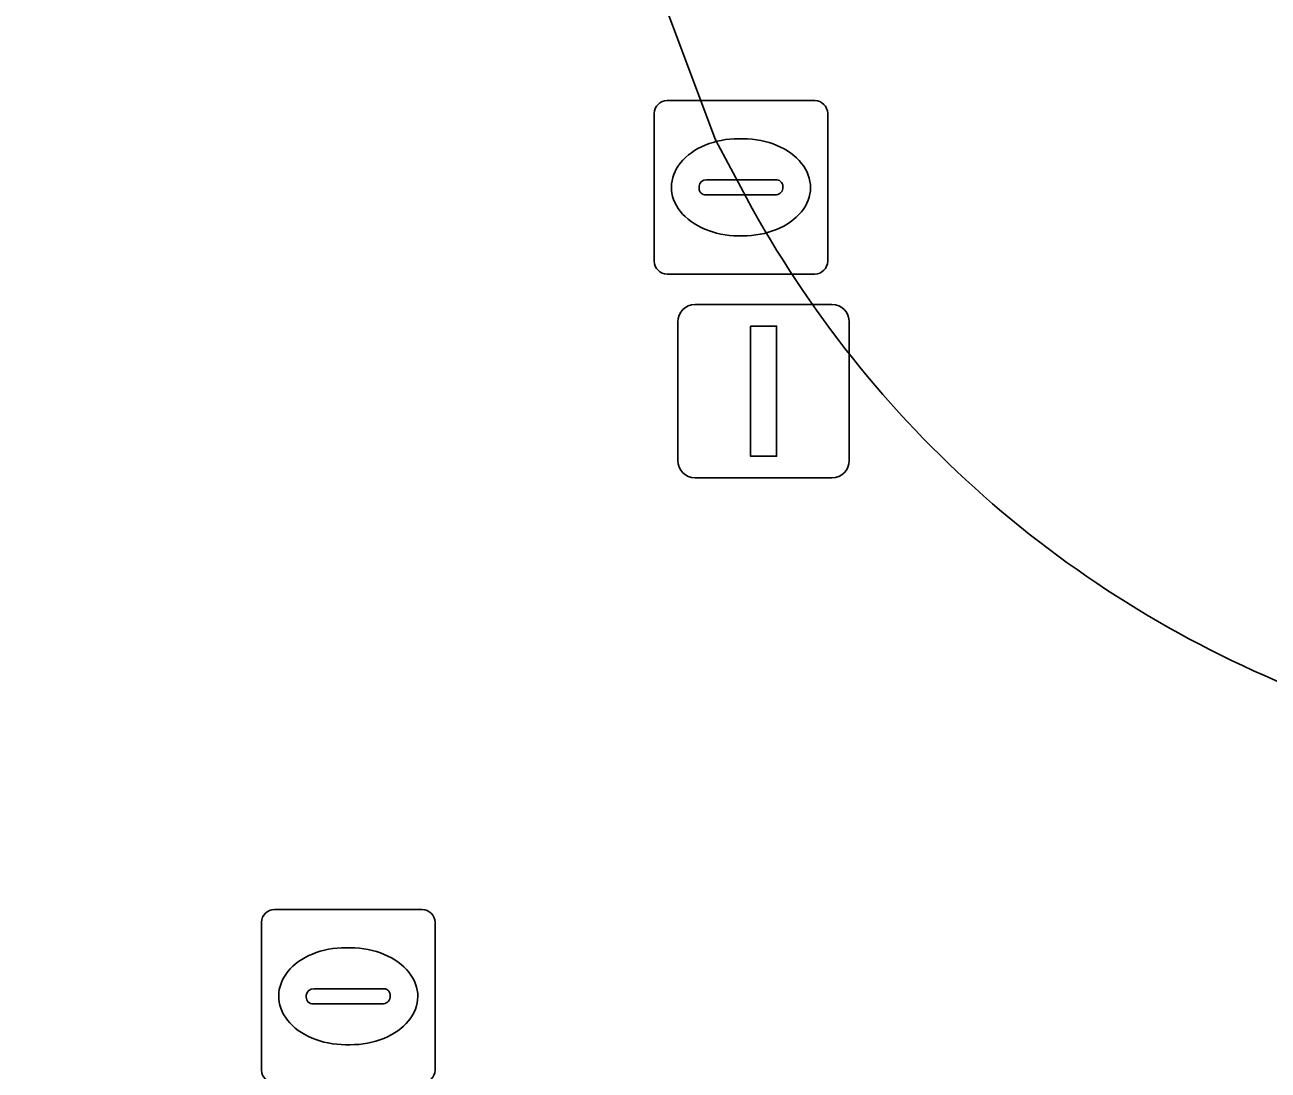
# Model space of a CAD drawing. Extents: x 159053 to 160042, y 380449 to 381423.
# Drawn here: x 159872.82 to 159879.99, y 381244.64 to 381250.66 of the extents above; entities that cross this region are included whole.
import ezdxf

# ---------------------------------------------------------------- set-up
doc = ezdxf.new("R2010")
doc.units = 0
for name, color, linetype in [('IMGEO_Kolk', 7, 'Continuous'), ('IMGEO_Lichtmast', 7, 'Continuous'), ('IMGEO_Rijbaan_lokaal_open', 7, 'Continuous'), ('IMGEO_Voetpad_open', 7, 'Continuous')]:
    doc.layers.add(name, color=color, linetype=linetype)

msp = doc.modelspace()

# ---------------------------------------------------------------- linework, layer by layer
at = {"layer": 'IMGEO_Kolk'}
for p, q in [((159876.5209, 381250.2265), (159877.3731, 381250.2265)), ((159876.4465, 381249.2999), (159876.4465, 381250.1521)), ((159877.4475, 381250.1521), (159877.4475, 381249.2999)), ((159876.9345, 381250.0057), (159876.9595, 381250.0057)), ((159876.7049, 381249.7199), (159876.7049, 381249.7321)), ((159876.748, 381249.7693), (159877.1459, 381249.7693)), ((159877.189, 381249.7321), (159877.189, 381249.7199)), ((159877.1425, 381249.6827), (159876.7446, 381249.6827)), ((159876.9565, 381249.4463), (159876.9316, 381249.4463)), ((159877.3731, 381249.2255), (159876.5209, 381249.2255)), ((159874.2559, 381245.5635), (159875.1081, 381245.5635)), ((159874.1815, 381244.6369), (159874.1815, 381245.4891)), ((159875.1825, 381245.4891), (159875.1825, 381244.6369)), ((159874.6695, 381245.3427), (159874.6945, 381245.3427)), ((159874.4399, 381245.0569), (159874.4399, 381245.0691)), ((159874.483, 381245.1063), (159874.8809, 381245.1063)), ((159874.924, 381245.0691), (159874.924, 381245.0569)), ((159874.8775, 381245.0197), (159874.4796, 381245.0197)), ((159874.6915, 381244.7833), (159874.6666, 381244.7833))]:
    msp.add_line(p, q, dxfattribs=at)
for points in [[(159876.5209, 381250.2265), (159877.3731, 381250.2265)], [(159876.4465, 381249.2999), (159876.4465, 381250.1521)], [(159877.4475, 381250.1521), (159877.4475, 381249.2999)], [(159877.3731, 381249.2255), (159876.5209, 381249.2255)], [(159874.2559, 381245.5635), (159875.1081, 381245.5635)], [(159874.1815, 381244.6369), (159874.1815, 381245.4891)], [(159875.1825, 381245.4891), (159875.1825, 381244.6369)]]:
    msp.add_lwpolyline(points, dxfattribs=at)
for centre, radius, start, end in [((159876.523, 381250.15), 0.0765, 91.55205, 178.44795), ((159876.523, 381250.15), 0.0765, 91.55205, 178.44795), ((159877.371, 381250.15), 0.0765, 1.55205, 88.44795), ((159877.371, 381250.15), 0.0765, 1.55205, 88.44795), ((159876.7451, 381249.7291), 0.0403, 85.87752, 175.75265), ((159877.1504, 381249.7309), 0.0386, 1.73085, 96.63898), ((159876.7416, 381249.7192), 0.0366, 178.93798, 274.71019), ((159877.1464, 381249.7255), 0.043, 264.86636, 352.45326), ((159876.523, 381249.302), 0.0765, 181.55205, 268.44795), ((159876.523, 381249.302), 0.0765, 181.55205, 268.44795), ((159877.371, 381249.302), 0.0765, 271.55205, 358.44795), ((159877.371, 381249.302), 0.0765, 271.55205, 358.44795), ((159874.258, 381245.487), 0.0765, 91.55205, 178.44795), ((159874.258, 381245.487), 0.0765, 91.55205, 178.44795), ((159875.106, 381245.487), 0.0765, 1.55205, 88.44795), ((159875.106, 381245.487), 0.0765, 1.55205, 88.44795), ((159874.4801, 381245.0661), 0.0403, 85.87752, 175.75265), ((159874.8854, 381245.0679), 0.0386, 1.73085, 96.63898), ((159874.4766, 381245.0562), 0.0366, 178.93798, 274.71019), ((159874.8814, 381245.0625), 0.043, 264.86636, 352.45326), ((159874.258, 381244.639), 0.0765, 181.55205, 268.44795), ((159874.258, 381244.639), 0.0765, 181.55205, 268.44795), ((159875.106, 381244.639), 0.0765, 271.55205, 358.44795), ((159875.106, 381244.639), 0.0765, 271.55205, 358.44795)]:
    msp.add_arc(centre, radius, start, end, dxfattribs=at)
for centre, major_axis, ratio, start_param, end_param in [((159876.933, 381249.726), (-0.3872, 0.002), 0.722429, 4.712389, 7.853982), ((159876.958, 381249.726), (-0.3901, 0.002), 0.717154, 1.570796, 4.712389), ((159874.668, 381245.063), (-0.3872, 0.002), 0.722429, 4.712389, 7.853982), ((159874.693, 381245.063), (-0.3901, 0.002), 0.717154, 1.570796, 4.712389)]:
    msp.add_ellipse(centre, major_axis=major_axis, ratio=ratio, start_param=start_param, end_param=end_param, dxfattribs=at)
at = {"layer": 'IMGEO_Lichtmast'}
for p, q in [((159876.6821, 381249.0505), (159877.4719, 381249.0505)), ((159877.4719, 381249.0505), (159876.6821, 381249.0505)), ((159876.5821, 381248.1515), (159876.5821, 381248.9505)), ((159876.5821, 381248.9505), (159876.5821, 381248.1515)), ((159877.5719, 381248.9505), (159877.5719, 381248.1515)), ((159877.5719, 381248.1515), (159877.5719, 381248.9505)), ((159877.4719, 381248.0515), (159876.6821, 381248.0515)), ((159876.6821, 381248.0515), (159877.4719, 381248.0515))]:
    msp.add_line(p, q, dxfattribs=at)
msp.add_lwpolyline([(159877.002, 381248.926), (159877.152, 381248.926), (159877.152, 381248.176), (159877.002, 381248.176), (159877.002, 381248.926)], dxfattribs=at)
for centre, start, end in [((159876.6821, 381248.9505), 90, 180), ((159876.6821, 381248.9505), 90, 180), ((159877.4719, 381248.9505), 0, 90), ((159877.4719, 381248.9505), 360, 90), ((159876.6821, 381248.1515), 180, 270), ((159876.6821, 381248.1515), 180, 270), ((159877.4719, 381248.1515), 270, 0), ((159877.4719, 381248.1515), 270, 0)]:
    msp.add_arc(centre, 0.1, start, end, dxfattribs=at)
at = {"layer": 'IMGEO_Rijbaan_lokaal_open'}
msp.add_lwpolyline([(159850.188, 381325.535), (159854.038, 381314.734), (159859.664, 381298.606), (159869.947, 381269.364), (159872.608, 381261.691), (159872.662, 381261.536), (159876.265, 381251.425), (159876.8, 381250), (159876.946, 381249.726)], dxfattribs=at)
msp.add_arc((159882.503, 381252.6602), 6.2841, 207.83441, 248.08875, dxfattribs=at)
at = {"layer": 'IMGEO_Voetpad_open'}
msp.add_lwpolyline([(159876.946, 381249.726), (159876.8, 381250), (159876.265, 381251.425), (159872.662, 381261.536), (159872.608, 381261.691), (159863.967, 381259.594), (159866.775, 381250), (159871.213, 381234.834), (159871.634, 381233.396), (159874.582, 381234.079), (159873.251, 381238.557)], dxfattribs=at)
msp.add_arc((159882.503, 381252.6602), 6.2841, 207.83441, 248.08875, dxfattribs=at)

doc.saveas('drawing.dxf')
